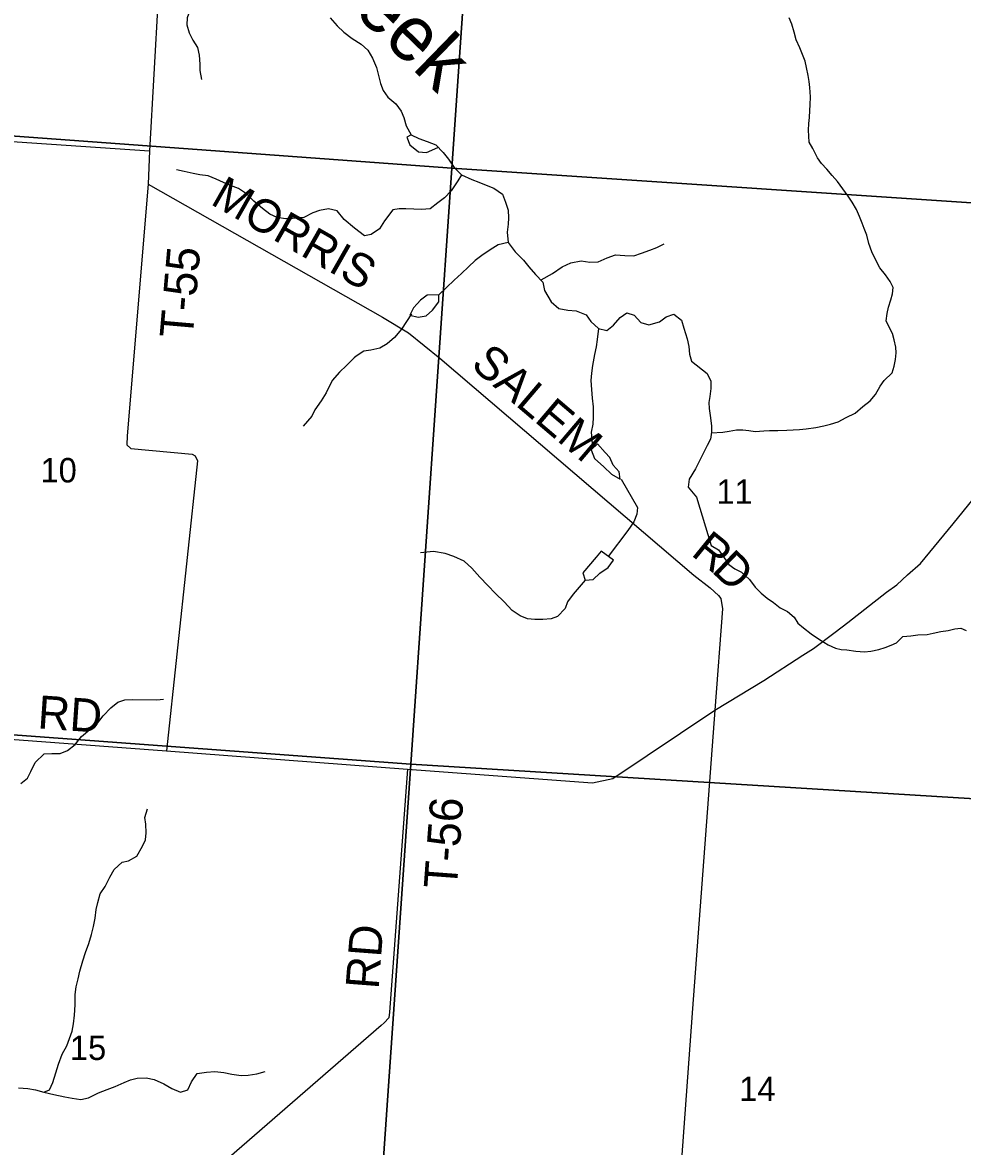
# Model space of a CAD drawing. Extents: x 0 to 42.5, y 0 to 22.
# Drawn here: x 4.01 to 4.816, y 17.595 to 18.558 of the extents above; entities that cross this region are included whole.
import ezdxf

# ---------------------------------------------------------------- set-up
doc = ezdxf.new("R2010")
doc.units = 0
for name, color, linetype in [('GM_X_Minor_Lake', 7, 'Continuous'), ('GM_X_Minor_River', 7, 'Continuous'), ('GM_X_Minor_River_Text', 7, 'Continuous'), ('GM_X_Section', 7, 'Continuous'), ('GM_X_Section_Text', 7, 'Continuous'), ('GM_X_Township_Road', 7, 'Continuous'), ('GM_X_Township_Road_Text', 7, 'Continuous')]:
    doc.layers.add(name, color=color, linetype=linetype)

msp = doc.modelspace()

# ---------------------------------------------------------------- linework, layer by layer
at = {"layer": 'GM_X_Minor_Lake'}
for points in [[(4.34847, 18.31646), (4.34532, 18.31305), (4.34226, 18.30699), (4.34944, 18.30523), (4.35627, 18.30633), (4.3618, 18.31123), (4.36715, 18.31842), (4.36718, 18.32437)], [(4.36718, 18.32437), (4.35714, 18.324), (4.3515, 18.31972)], [(4.3515, 18.31972), (4.34847, 18.31646)], [(4.50302, 18.19668), (4.4975, 18.19158), (4.50048, 18.18415), (4.5084, 18.17688), (4.51518, 18.17075), (4.52254, 18.16633), (4.52163, 18.17261), (4.51655, 18.17853), (4.51375, 18.18482), (4.50969, 18.18931)], [(4.50969, 18.18931), (4.50302, 18.19668)], [(4.51692, 18.09694), (4.50607, 18.10486), (4.50186, 18.09952)], [(4.50186, 18.09952), (4.49041, 18.08615), (4.49246, 18.07986), (4.49947, 18.08039), (4.505, 18.08586), (4.51223, 18.09076), (4.51692, 18.09694)]]:
    msp.add_lwpolyline(points, dxfattribs=at)
at = {"layer": 'GM_X_Minor_River'}
for points in [[(4.16218, 18.63961), (4.15969, 18.63544), (4.15586, 18.62881), (4.15355, 18.62237), (4.15256, 18.61629), (4.1531, 18.61058), (4.15363, 18.60412), (4.15435, 18.59746), (4.15506, 18.59043), (4.15559, 18.58472), (4.15515, 18.57446), (4.15398, 18.56858), (4.15148, 18.56156), (4.15125, 18.55548), (4.15329, 18.54881), (4.15629, 18.54233), (4.16023, 18.53604), (4.1617, 18.52956), (4.16223, 18.52196), (4.16238, 18.51645), (4.16366, 18.50865)], [(4.27388, 18.56153), (4.2799, 18.55465), (4.28574, 18.54929), (4.29272, 18.54393), (4.30065, 18.53913), (4.3063, 18.53377), (4.31024, 18.5269), (4.31379, 18.51908), (4.31583, 18.51109), (4.31712, 18.50519), (4.31936, 18.49947), (4.3233, 18.49375), (4.33028, 18.48781), (4.33479, 18.4817), (4.33703, 18.47617), (4.33907, 18.46913), (4.34338, 18.46131), (4.34999, 18.45822), (4.35718, 18.45571), (4.36455, 18.45281), (4.37095, 18.44612), (4.37527, 18.44039), (4.38016, 18.43351), (4.38656, 18.4272), (4.39544, 18.42315), (4.4013, 18.42083), (4.40754, 18.41832), (4.41435, 18.41581), (4.42171, 18.41063), (4.42432, 18.40358), (4.42655, 18.39691), (4.4267, 18.39026), (4.42648, 18.38475), (4.42568, 18.37791), (4.42657, 18.36917), (4.43259, 18.36115), (4.43974, 18.35388), (4.44425, 18.34815), (4.4499, 18.34184), (4.4563, 18.33515), (4.45778, 18.3281), (4.4634, 18.31819), (4.47, 18.31263), (4.47757, 18.31125), (4.48477, 18.31064), (4.49327, 18.30716), (4.49741, 18.30143)], [(4.60058, 18.20608), (4.61041, 18.20661), (4.61576, 18.20752), (4.62208, 18.20861), (4.62762, 18.20876), (4.6326, 18.20816), (4.63814, 18.20717), (4.6456, 18.20768), (4.65038, 18.20803), (4.65765, 18.20797), (4.6653, 18.2083), (4.67085, 18.20864), (4.67621, 18.20898), (4.68194, 18.20951), (4.69017, 18.21059), (4.69687, 18.21206), (4.7028, 18.21353), (4.70931, 18.21558), (4.71601, 18.21914), (4.72386, 18.22307), (4.73038, 18.22853), (4.7367, 18.23361), (4.7413, 18.2389), (4.74533, 18.24609), (4.74879, 18.251), (4.75569, 18.2576), (4.75723, 18.26328), (4.75839, 18.26878), (4.75897, 18.27467), (4.7586, 18.27942), (4.75728, 18.2857), (4.75595, 18.29122), (4.75328, 18.29598), (4.75043, 18.30208), (4.7514, 18.30834), (4.75256, 18.31384), (4.75429, 18.3201), (4.75583, 18.32503), (4.75642, 18.33053), (4.75375, 18.33568), (4.74975, 18.34141), (4.74498, 18.34752), (4.74136, 18.35458), (4.73812, 18.36125), (4.73565, 18.36829), (4.73394, 18.37552), (4.73147, 18.38105), (4.72976, 18.38581), (4.72767, 18.39153), (4.725, 18.39743), (4.72119, 18.40373), (4.71795, 18.40869), (4.71318, 18.41519), (4.70861, 18.42149), (4.70422, 18.42665), (4.69964, 18.432), (4.69506, 18.43678), (4.69163, 18.44155), (4.68763, 18.44956), (4.68458, 18.45509), (4.68384, 18.46535), (4.68423, 18.47105), (4.68462, 18.47618), (4.68502, 18.48206), (4.68541, 18.487), (4.68562, 18.49403), (4.68506, 18.50201), (4.6845, 18.50714), (4.68355, 18.51209), (4.68223, 18.51912), (4.68109, 18.52445), (4.67653, 18.53588), (4.67329, 18.54274), (4.67158, 18.54921), (4.66949, 18.55626), (4.66721, 18.56159)], [(4.34338, 18.46131), (4.33977, 18.45924), (4.34219, 18.45276), (4.34973, 18.44682), (4.35655, 18.44621), (4.36627, 18.45054)], [(4.38656, 18.4272), (4.38331, 18.4219), (4.37757, 18.41338), (4.37204, 18.40753), (4.36633, 18.403), (4.35967, 18.3981), (4.35228, 18.39739), (4.34565, 18.39762), (4.33883, 18.39805), (4.33314, 18.39808), (4.32764, 18.39698), (4.32058, 18.38771), (4.31637, 18.38071), (4.30914, 18.376), (4.30344, 18.3749), (4.29477, 18.38142), (4.2861, 18.38888), (4.27989, 18.39615), (4.2727, 18.39809), (4.26492, 18.39662), (4.25923, 18.39457), (4.25143, 18.39063), (4.24176, 18.38955), (4.2357, 18.3894), (4.2287, 18.39058), (4.22227, 18.39347), (4.21605, 18.39827), (4.20851, 18.40459), (4.20305, 18.41032), (4.1955, 18.41531), (4.18869, 18.41802), (4.18264, 18.42053), (4.17622, 18.42342), (4.16941, 18.42612), (4.16241, 18.42712), (4.15654, 18.4283), (4.14879, 18.43006), (4.14235, 18.43143)], [(4.42657, 18.36917), (4.41784, 18.36713), (4.41119, 18.36299), (4.40396, 18.3581), (4.39825, 18.35357), (4.39253, 18.34829), (4.38643, 18.34263), (4.38014, 18.33678), (4.36714, 18.32437)], [(4.45472, 18.33715), (4.4645, 18.34251), (4.47268, 18.34834), (4.48009, 18.35172), (4.48919, 18.35337), (4.49639, 18.35218), (4.50359, 18.35271), (4.51138, 18.35589), (4.5184, 18.3585), (4.52636, 18.35788), (4.53412, 18.35764), (4.54077, 18.35988), (4.54799, 18.36269), (4.55387, 18.36474), (4.56015, 18.36793)], [(4.34356, 18.30799), (4.33517, 18.29487), (4.32907, 18.28788), (4.32297, 18.28241), (4.3165, 18.27865), (4.30892, 18.27698), (4.30285, 18.27607), (4.29638, 18.27174), (4.29448, 18.27043), (4.28799, 18.26363), (4.28189, 18.25796), (4.27579, 18.25078), (4.27061, 18.24036), (4.2664, 18.23355), (4.26086, 18.22579), (4.25817, 18.2203), (4.25073, 18.21179)], [(4.49741, 18.30143), (4.504, 18.2955), (4.511, 18.29374), (4.5169, 18.29827), (4.52244, 18.30488), (4.52814, 18.30884), (4.53439, 18.3069), (4.54022, 18.30059), (4.54703, 18.29864), (4.55614, 18.30106), (4.56185, 18.30558), (4.5685, 18.30763), (4.57491, 18.30246), (4.57714, 18.29579), (4.57993, 18.28665), (4.5814, 18.27999), (4.58193, 18.27352), (4.5836, 18.26762)], [(4.504, 18.2955), (4.50281, 18.286), (4.50201, 18.27974), (4.50064, 18.27309), (4.49869, 18.26379), (4.4979, 18.25734), (4.49729, 18.25088), (4.49781, 18.24308), (4.49852, 18.23567), (4.49943, 18.22844), (4.49937, 18.21951), (4.49895, 18.21343), (4.49759, 18.20659), (4.49885, 18.19378)], [(4.5836, 18.26762), (4.59694, 18.25704), (4.60017, 18.25037), (4.60016, 18.2441), (4.59938, 18.23708), (4.5986, 18.23196), (4.59878, 18.22702), (4.59973, 18.22093), (4.60066, 18.21219), (4.60065, 18.20668), (4.59987, 18.20061), (4.59718, 18.19512), (4.58718, 18.17531)], [(4.58718, 18.17531), (4.58166, 18.16652), (4.58067, 18.15969), (4.58794, 18.15088)], [(4.52347, 18.16651), (4.53737, 18.1421), (4.53676, 18.1364), (4.53407, 18.12977), (4.5291, 18.12239), (4.51211, 18.10022)], [(4.58794, 18.15088), (4.60044, 18.10962), (4.60675, 18.10577), (4.61094, 18.09985), (4.61571, 18.09336), (4.62086, 18.08953), (4.6266, 18.08682), (4.63328, 18.08032), (4.63804, 18.07383), (4.6432, 18.06866), (4.64854, 18.06444), (4.65389, 18.06079), (4.65962, 18.05619), (4.66592, 18.05292), (4.67165, 18.04832), (4.6747, 18.04317), (4.67966, 18.03895), (4.68616, 18.03378), (4.69322, 18.02917), (4.70086, 18.02455), (4.70698, 18.02166), (4.71176, 18.02048), (4.71673, 18.02007), (4.72438, 18.01906), (4.73184, 18.01863), (4.73719, 18.01916), (4.74408, 18.02044), (4.74963, 18.02211), (4.75461, 18.02435), (4.75939, 18.02621), (4.76457, 18.03169), (4.77165, 18.0322), (4.77758, 18.03292), (4.78542, 18.03343), (4.79059, 18.03454), (4.79728, 18.03582), (4.8036, 18.03691), (4.80934, 18.0382), (4.81431, 18.03873), (4.81909, 18.0368)], [(4.49246, 18.07986), (4.48234, 18.06776), (4.47738, 18.06133), (4.47526, 18.05565), (4.46878, 18.04866), (4.46327, 18.04679), (4.45626, 18.04626), (4.44944, 18.04631), (4.44318, 18.04673), (4.43676, 18.04924), (4.42997, 18.05404), (4.423, 18.0613), (4.41565, 18.06857), (4.40906, 18.07527), (4.40228, 18.08234), (4.39532, 18.09018), (4.38873, 18.0963), (4.37984, 18.10016), (4.37266, 18.10287), (4.36263, 18.10445), (4.35144, 18.10319)], [(4.00899, 17.90565), (4.0147, 17.91017), (4.01739, 17.91605), (4.02123, 17.92362), (4.02904, 17.93118), (4.03549, 17.93152), (4.04269, 17.93147), (4.04895, 17.9339), (4.05562, 17.93918), (4.06078, 17.94599), (4.0682, 17.95202), (4.07391, 17.95617), (4.07945, 17.96373), (4.08594, 17.97053), (4.09203, 17.97524), (4.09791, 17.9773), (4.10455, 17.97763), (4.12558, 17.9775), (4.13108, 17.97784)], [(4.02861, 17.64135), (4.03355, 17.64341), (4.03624, 17.64967), (4.03894, 17.65782), (4.04126, 17.66522), (4.04434, 17.67394), (4.04837, 17.68114), (4.05068, 17.6872), (4.0528, 17.69365), (4.05416, 17.69972), (4.05497, 17.70732), (4.0554, 17.71606), (4.05545, 17.72499), (4.05625, 17.73145), (4.05819, 17.73847), (4.05937, 17.74492), (4.06207, 17.75384), (4.06439, 17.76104), (4.06709, 17.76863), (4.0696, 17.77641), (4.07116, 17.78324), (4.07253, 17.79045), (4.07352, 17.79786), (4.07488, 17.80374), (4.07682, 17.81114), (4.08122, 17.81757), (4.08525, 17.82553), (4.08888, 17.83197), (4.09574, 17.83819), (4.10125, 17.83949), (4.10828, 17.84343), (4.11307, 17.85196), (4.11576, 17.85745), (4.11636, 17.86334), (4.11603, 17.87094), (4.1153, 17.87665), (4.11743, 17.88405)], [(4.00703, 17.64491), (4.01499, 17.64448), (4.02161, 17.6433), (4.02861, 17.64135), (4.03712, 17.6394), (4.04678, 17.63744), (4.05302, 17.63625), (4.0604, 17.63507), (4.06704, 17.63635), (4.0756, 17.64067), (4.08281, 17.64367), (4.08984, 17.64609), (4.09744, 17.64965), (4.10295, 17.6519), (4.10864, 17.65338), (4.11641, 17.65371), (4.12322, 17.65215), (4.13135, 17.64849), (4.13834, 17.64445), (4.14589, 17.64117), (4.15197, 17.64322), (4.15523, 17.65004), (4.16001, 17.65742), (4.16798, 17.65851), (4.17518, 17.65904), (4.18295, 17.65823), (4.18976, 17.65685), (4.19771, 17.65566), (4.20378, 17.656), (4.21117, 17.65709), (4.21819, 17.65914)]]:
    msp.add_lwpolyline(points, dxfattribs=at)
at = {"layer": 'GM_X_Section'}
for points in [[(3.90077, 18.94861), (4.41142, 18.91319), (4.37823, 18.43283), (3.86362, 18.47054), (3.89319, 18.94826)], [(4.41142, 18.91319), (4.41842, 18.91278), (4.92537, 18.8751), (4.93294, 18.87432), (4.90498, 18.39769), (4.37823, 18.43283)], [(3.86362, 18.47054), (4.37823, 18.43283), (4.343, 17.92219), (3.82763, 17.96028)], [(4.90498, 18.39769), (4.8591, 17.89062), (4.343, 17.92219), (4.37823, 18.43283)], [(3.82763, 17.96028), (4.343, 17.92219), (4.30758, 17.4121), (3.79239, 17.44736)], [(4.343, 17.92219), (4.8591, 17.89062), (4.82097, 17.37842), (4.30758, 17.4121)]]:
    msp.add_lwpolyline(points, close=True, dxfattribs=at)
at = {"layer": 'GM_X_Township_Road'}
for p, q in [((4.14686, 18.93496), (4.11927, 18.44776)), ((3.33495, 18.50113), (4.11927, 18.44776)), ((4.11927, 18.44776), (4.11793, 18.41911))]:
    msp.add_line(p, q, dxfattribs=at)
for points in [[(4.11793, 18.41911), (4.10012, 18.20363), (4.09968, 18.19585), (4.10307, 18.19279), (4.15586, 18.18781), (4.15832, 18.18627), (4.16018, 18.18208), (4.1338, 17.93364)], [(4.11793, 18.41911), (4.31878, 18.30512), (4.34123, 18.29185), (4.36796, 18.27), (4.58572, 18.08413), (4.5995, 18.0734), (4.6068, 18.06685), (4.60867, 18.06417), (4.61026, 18.05521), (4.60366, 17.9686)], [(4.70668, 18.03545), (4.71753, 18.04365), (4.75082, 18.06968), (4.75962, 18.07585), (4.76863, 18.08449), (4.77993, 18.09423), (4.80783, 18.12812), (4.83843, 18.16597), (4.8669, 18.19984), (4.88001, 18.21755), (4.89727, 18.23408), (4.91029, 18.24514), (4.92697, 18.26034), (4.93377, 18.27375), (4.95495, 18.30087), (4.99086, 18.33923), (5.06128, 18.40655)], [(4.1338, 17.93364), (4.34028, 17.91813), (4.49887, 17.90622), (4.51613, 17.91007), (4.60366, 17.9686), (4.64548, 17.99395), (4.67891, 18.0156), (4.68807, 18.02139), (4.70551, 18.03457), (4.70668, 18.03545)], [(3.3279, 17.987), (3.62791, 17.9696), (3.80828, 17.9579), (4.1338, 17.93364)], [(4.60366, 17.9686), (4.5846, 17.71307), (4.54147, 17.12082)], [(4.34028, 17.91813), (4.32478, 17.70985), (4.32418, 17.7051), (4.32037, 17.70077), (4.31775, 17.6985), (4.06162, 17.47603), (4.05191, 17.46719), (3.98936, 17.43239), (3.98461, 17.42977), (3.97665, 17.42965), (3.72173, 17.4484)]]:
    msp.add_lwpolyline(points, dxfattribs=at)

# ---------------------------------------------------------------- texts
at = {"layer": 'GM_X_Minor_River_Text'}
msp.add_text('Creek', height=0.04735, rotation=315.85546, dxfattribs=at).set_placement((4.24503, 18.61361))
at = {"layer": 'GM_X_Section_Text'}
for s, p in [('10', (4.02578, 18.16361)), ('11', (4.60495, 18.14528)), ('15', (4.05099, 17.66887)), ('14', (4.62453, 17.63377))]:
    msp.add_text(s, height=0.020928, rotation=0.00001, dxfattribs=at).set_placement(p)
at = {"layer": 'GM_X_Township_Road_Text'}
for s, height, rotation, p in [('MORRIS', 0.028409, 330.38831, (4.17047, 18.40247)), ('T-55', 0.028409, 85.03025, (4.1561, 18.28643)), ('SALEM', 0.028409, 319.59069, (4.39345, 18.26293)), ('R', 0.02841, 320.90255, (4.58239, 18.10185)), ('D', 0.02841, 316.28288, (4.60005, 18.08753)), ('RD', 0.028409, 356.05514, (4.02279, 17.95296)), ('T-56', 0.028409, 85.7384, (4.38246, 17.81492)), ('RD', 0.028409, 85.56217, (4.31548, 17.72903))]:
    msp.add_text(s, height=height, rotation=rotation, dxfattribs=at).set_placement(p)

doc.saveas('drawing.dxf')
